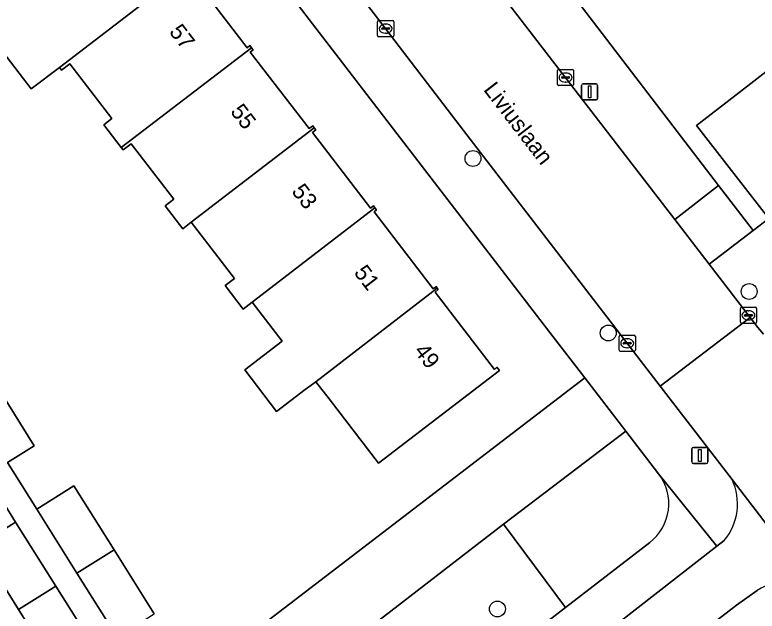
# Model space of a CAD drawing. Extents: x 159352 to 160617, y 385888 to 387323.
# Drawn here: x 159877.16 to 159922.94, y 386630 to 386666.8 of the extents above; entities that cross this region are included whole.
import ezdxf

# ---------------------------------------------------------------- set-up
doc = ezdxf.new("R2010")
doc.units = 0
for name, color, linetype in [('IMGEO_Boom', 7, 'Continuous'), ('IMGEO_Erf', 7, 'Continuous'), ('IMGEO_Groenvoorziening', 7, 'Continuous'), ('IMGEO_Kolk', 7, 'Continuous'), ('IMGEO_Lichtmast', 7, 'Continuous'), ('IMGEO_Openbare_ruimte_label', 7, 'Continuous'), ('IMGEO_Pand', 7, 'Continuous'), ('IMGEO_Pand_nummerreeks', 7, 'Continuous'), ('IMGEO_Rijbaan_lokaal_open', 7, 'Continuous'), ('IMGEO_Voetpad_open', 7, 'Continuous')]:
    doc.layers.add(name, color=color, linetype=linetype)

msp = doc.modelspace()

# ---------------------------------------------------------------- linework, layer by layer
at = {"layer": 'IMGEO_Boom'}
for centre in [(159905.41, 386657.935), (159922.441, 386649.72), (159913.754, 386647.162), (159906.918, 386630.129)]:
    msp.add_circle(centre, 0.489, dxfattribs=at)
at = {"layer": 'IMGEO_Erf'}
for points in [[(159886.127, 386624.321), (159912.319, 386644.386), (159910.157, 386647.2), (159883.347, 386682.1)], [(159909.283, 386671.006), (159920.557, 386656.259), (159922.682, 386653.48), (159923.652, 386654.227), (159919.2, 386659.963), (159922.557, 386662.57), (159926.507, 386665.637), (159927.686, 386666.552), (159930.137, 386663.332), (159931.873, 386664.68), (159932.193, 386664.268), (159933.922, 386665.61), (159935.447, 386666.794), (159940.442, 386670.672), (159945.436, 386674.549)], [(159887.88, 386669.466), (159891.485, 386664.768), (159891.655, 386664.898), (159891.754, 386664.769), (159891.854, 386664.638), (159891.677, 386664.502), (159895.312, 386659.773), (159895.529, 386659.939), (159895.621, 386659.819), (159895.715, 386659.698), (159895.511, 386659.541), (159899.097, 386654.869), (159899.274, 386655.004), (159899.369, 386654.88), (159899.464, 386654.757), (159899.309, 386654.638), (159902.959, 386649.882), (159903.152, 386650.027), (159903.208, 386649.935), (159903.264, 386649.844), (159903.074, 386649.682), (159906.729, 386644.919), (159906.893, 386645.045), (159907.041, 386644.852), (159899.584, 386639.13), (159896.541, 386643.097), (159895.729, 386644.155), (159895.06, 386643.677), (159893.296, 386642.322), (159891.332, 386644.879), (159893.638, 386646.649), (159891.789, 386649.058), (159891.242, 386648.638), (159890.132, 386650.084), (159890.699, 386650.519), (159888.034, 386653.992), (159887.523, 386653.6), (159886.435, 386655.019), (159886.963, 386655.425), (159884.339, 386658.844), (159883.835, 386658.458), (159883.724, 386658.602), (159882.637, 386660.019), (159883.135, 386660.402), (159880.547, 386663.773), (159880.042, 386663.385), (159879.91, 386663.557), (159878.171, 386662.222), (159874.389, 386667.15)], [(159875.897, 386644.108), (159878.348, 386640.203), (159876.701, 386639.169), (159878.506, 386636.294), (159880.801, 386637.734), (159883.277, 386633.788), (159885.754, 386629.839)], [(159879.868, 386626.152), (159877.39, 386630.102), (159874.91, 386634.055), (159877.206, 386635.496), (159875.41, 386638.359)]]:
    msp.add_lwpolyline(points, dxfattribs=at)
at = {"layer": 'IMGEO_Groenvoorziening'}
msp.add_lwpolyline([(159907.285, 386635.368), (159914.84, 386641.104), (159912.319, 386644.386), (159886.127, 386624.321), (159888.339, 386620.715)], close=True, dxfattribs=at)
for points in [[(159916.861, 386638.473), (159914.84, 386641.104), (159907.285, 386635.368), (159911.115, 386630.215), (159916.309, 386634.231)], [(159911.115, 386630.215), (159907.285, 386635.368), (159888.339, 386620.715), (159891.01, 386616.361)], [(159892.693, 386615.968), (159911.115, 386630.215)]]:
    msp.add_lwpolyline(points, dxfattribs=at)
msp.add_arc((159914.462, 386636.628), 3.026, 307.6126, 37.5592, dxfattribs=at)
at = {"layer": 'IMGEO_Kolk'}
for p, q in [((159899.6, 386666.446), (159900.452, 386666.446)), ((159899.525, 386665.52), (159899.525, 386666.372)), ((159899.784, 386665.94), (159899.784, 386665.952)), ((159899.827, 386665.989), (159900.225, 386665.989)), ((159900.013, 386666.226), (159900.038, 386666.226)), ((159900.268, 386665.952), (159900.268, 386665.94)), ((159900.526, 386666.372), (159900.526, 386665.52)), ((159900.222, 386665.903), (159899.824, 386665.903)), ((159900.036, 386665.666), (159900.011, 386665.666)), ((159900.452, 386665.446), (159899.6, 386665.446)), ((159910.62, 386662.502), (159910.62, 386663.354)), ((159910.695, 386663.428), (159911.547, 386663.428)), ((159911.108, 386663.208), (159911.133, 386663.208)), ((159911.621, 386663.354), (159911.621, 386662.502)), ((159910.879, 386662.922), (159910.879, 386662.934)), ((159911.317, 386662.885), (159910.919, 386662.885)), ((159910.922, 386662.971), (159911.32, 386662.971)), ((159911.363, 386662.934), (159911.363, 386662.922)), ((159911.547, 386662.428), (159910.695, 386662.428)), ((159911.131, 386662.648), (159911.106, 386662.648)), ((159921.902, 386647.825), (159921.902, 386648.677)), ((159921.977, 386648.751), (159922.829, 386648.751)), ((159922.39, 386648.531), (159922.415, 386648.531)), ((159922.903, 386648.677), (159922.903, 386647.825)), ((159922.161, 386648.245), (159922.161, 386648.257)), ((159922.599, 386648.208), (159922.201, 386648.208)), ((159922.204, 386648.294), (159922.602, 386648.294)), ((159922.645, 386648.257), (159922.645, 386648.245)), ((159922.829, 386647.751), (159921.977, 386647.751)), ((159922.413, 386647.971), (159922.388, 386647.971)), ((159914.424, 386646.104), (159914.424, 386646.956)), ((159914.499, 386647.03), (159915.351, 386647.03)), ((159914.912, 386646.81), (159914.937, 386646.81)), ((159915.425, 386646.956), (159915.425, 386646.104)), ((159914.683, 386646.524), (159914.683, 386646.536)), ((159915.121, 386646.487), (159914.723, 386646.487)), ((159914.726, 386646.573), (159915.124, 386646.573)), ((159914.935, 386646.25), (159914.91, 386646.25)), ((159915.167, 386646.536), (159915.167, 386646.524)), ((159915.351, 386646.03), (159914.499, 386646.03))]:
    msp.add_line(p, q, dxfattribs=at)
for points in [[(159899.6, 386666.446), (159900.452, 386666.446)], [(159899.525, 386665.52), (159899.525, 386666.372)], [(159900.526, 386666.372), (159900.526, 386665.52)], [(159900.452, 386665.446), (159899.6, 386665.446)], [(159910.62, 386662.502), (159910.62, 386663.354)], [(159910.695, 386663.428), (159911.547, 386663.428)], [(159911.621, 386663.354), (159911.621, 386662.502)], [(159911.547, 386662.428), (159910.695, 386662.428)], [(159921.902, 386647.825), (159921.902, 386648.677)], [(159921.977, 386648.751), (159922.829, 386648.751)], [(159922.903, 386648.677), (159922.903, 386647.825)], [(159922.829, 386647.751), (159921.977, 386647.751)], [(159914.424, 386646.104), (159914.424, 386646.956)], [(159914.499, 386647.03), (159915.351, 386647.03)], [(159915.425, 386646.956), (159915.425, 386646.104)], [(159915.351, 386646.03), (159914.499, 386646.03)]]:
    msp.add_lwpolyline(points, dxfattribs=at)
for centre, radius, start, end in [((159899.602, 386666.37), 0.0765, 91.552, 178.448), ((159899.602, 386666.37), 0.0765, 91.552, 178.448), ((159900.45, 386666.37), 0.0765, 1.552, 88.448), ((159900.45, 386666.37), 0.0765, 1.552, 88.448), ((159899.824, 386665.949), 0.0403, 85.8775, 175.7526), ((159899.821, 386665.939), 0.0366, 178.938, 274.7102), ((159900.225, 386665.946), 0.043, 264.8664, 352.4533), ((159900.229, 386665.951), 0.0386, 1.7309, 96.639), ((159899.602, 386665.522), 0.0765, 181.552, 268.448), ((159899.602, 386665.522), 0.0765, 181.552, 268.448), ((159900.45, 386665.522), 0.0765, 271.552, 358.448), ((159900.45, 386665.522), 0.0765, 271.552, 358.448), ((159910.697, 386663.352), 0.0765, 91.552, 178.448), ((159910.697, 386663.352), 0.0765, 91.552, 178.448), ((159911.545, 386663.352), 0.0765, 1.552, 88.448), ((159911.545, 386663.352), 0.0765, 1.552, 88.448), ((159910.919, 386662.931), 0.0403, 85.8775, 175.7526), ((159910.916, 386662.921), 0.0366, 178.938, 274.7102), ((159911.32, 386662.928), 0.043, 264.8664, 352.4533), ((159911.324, 386662.933), 0.0386, 1.7309, 96.639), ((159910.697, 386662.504), 0.0765, 181.552, 268.448), ((159910.697, 386662.504), 0.0765, 181.552, 268.448), ((159911.545, 386662.504), 0.0765, 271.552, 358.448), ((159911.545, 386662.504), 0.0765, 271.552, 358.448), ((159921.979, 386648.675), 0.0765, 91.552, 178.448), ((159921.979, 386648.675), 0.0765, 91.552, 178.448), ((159922.827, 386648.675), 0.0765, 1.552, 88.448), ((159922.827, 386648.675), 0.0765, 1.552, 88.448), ((159922.201, 386648.254), 0.0403, 85.8775, 175.7526), ((159922.198, 386648.244), 0.0366, 178.938, 274.7102), ((159922.602, 386648.251), 0.043, 264.8664, 352.4533), ((159922.606, 386648.256), 0.0386, 1.7309, 96.639), ((159921.979, 386647.827), 0.0765, 181.552, 268.448), ((159921.979, 386647.827), 0.0765, 181.552, 268.448), ((159922.827, 386647.827), 0.0765, 271.552, 358.448), ((159922.827, 386647.827), 0.0765, 271.552, 358.448), ((159914.501, 386646.954), 0.0765, 91.552, 178.448), ((159914.501, 386646.954), 0.0765, 91.552, 178.448), ((159915.349, 386646.954), 0.0765, 1.552, 88.448), ((159915.349, 386646.954), 0.0765, 1.552, 88.448), ((159914.723, 386646.533), 0.0403, 85.8775, 175.7526), ((159914.72, 386646.523), 0.0366, 178.938, 274.7102), ((159915.124, 386646.53), 0.043, 264.8664, 352.4533), ((159915.128, 386646.535), 0.0386, 1.7309, 96.639), ((159914.501, 386646.106), 0.0765, 181.552, 268.448), ((159914.501, 386646.106), 0.0765, 181.552, 268.448), ((159915.349, 386646.106), 0.0765, 271.552, 358.448), ((159915.349, 386646.106), 0.0765, 271.552, 358.448)]:
    msp.add_arc(centre, radius, start, end, dxfattribs=at)
for centre, major_axis, ratio, start_param, end_param in [((159900.012, 386665.946), (-0.387, 0.002), 0.722429, 4.712389, 7.853982), ((159900.037, 386665.946), (-0.39, 0.002), 0.717154, 1.570796, 4.712389), ((159911.107, 386662.928), (-0.387, 0.002), 0.722429, 4.712389, 7.853982), ((159911.132, 386662.928), (-0.39, 0.002), 0.717154, 1.570796, 4.712389), ((159922.389, 386648.251), (-0.387, 0.002), 0.722429, 4.712389, 7.853982), ((159922.414, 386648.251), (-0.39, 0.002), 0.717154, 1.570796, 4.712389), ((159914.911, 386646.53), (-0.387, 0.002), 0.722429, 4.712389, 7.853982), ((159914.936, 386646.53), (-0.39, 0.002), 0.717154, 1.570796, 4.712389)]:
    msp.add_ellipse(centre, major_axis=major_axis, ratio=ratio, start_param=start_param, end_param=end_param, dxfattribs=at)
at = {"layer": 'IMGEO_Lichtmast'}
for p, q in [((159912.109, 386661.642), (159912.109, 386662.442)), ((159912.109, 386662.442), (159912.109, 386661.642)), ((159912.209, 386662.542), (159912.999, 386662.542)), ((159912.999, 386662.542), (159912.209, 386662.542)), ((159913.099, 386662.442), (159913.099, 386661.642)), ((159913.099, 386661.642), (159913.099, 386662.442)), ((159912.999, 386661.542), (159912.209, 386661.542)), ((159912.209, 386661.542), (159912.999, 386661.542)), ((159918.91, 386639.205), (159918.91, 386640.005)), ((159918.91, 386640.005), (159918.91, 386639.205)), ((159919.01, 386640.105), (159919.8, 386640.105)), ((159919.8, 386640.105), (159919.01, 386640.105)), ((159919.9, 386640.005), (159919.9, 386639.205)), ((159919.9, 386639.205), (159919.9, 386640.005)), ((159919.8, 386639.105), (159919.01, 386639.105)), ((159919.01, 386639.105), (159919.8, 386639.105))]:
    msp.add_line(p, q, dxfattribs=at)
for points in [[(159912.529, 386662.417), (159912.679, 386662.417), (159912.679, 386661.667), (159912.529, 386661.667), (159912.529, 386662.417)], [(159919.33, 386639.98), (159919.48, 386639.98), (159919.48, 386639.23), (159919.33, 386639.23), (159919.33, 386639.98)]]:
    msp.add_lwpolyline(points, dxfattribs=at)
for centre, start, end in [((159912.209, 386662.442), 90, 180), ((159912.209, 386662.442), 90, 180), ((159912.999, 386662.442), 0, 90), ((159912.999, 386662.442), 360, 90), ((159912.209, 386661.642), 180, 270), ((159912.209, 386661.642), 180, 270), ((159912.999, 386661.642), 270, 0), ((159912.999, 386661.642), 270, 0), ((159919.01, 386640.005), 90, 180), ((159919.01, 386640.005), 90, 180), ((159919.8, 386640.005), 0, 90), ((159919.8, 386640.005), 360, 90), ((159919.01, 386639.205), 180, 270), ((159919.01, 386639.205), 180, 270), ((159919.8, 386639.205), 270, 0), ((159919.8, 386639.205), 270, 0)]:
    msp.add_arc(centre, 0.1, start, end, dxfattribs=at)
at = {"layer": 'IMGEO_Pand'}
for points in [[(159888.002, 386669.771), (159887.9, 386669.904), (159887.682, 386669.737), (159884.14, 386674.354), (159884.35, 386674.515), (159884.261, 386674.631), (159876.66, 386668.793), (159876.081, 386668.449), (159874.389, 386667.15), (159878.171, 386662.222), (159879.91, 386663.557)], [(159879.91, 386663.557), (159880.042, 386663.385), (159880.547, 386663.773), (159883.135, 386660.402), (159882.637, 386660.019), (159883.724, 386658.602), (159891.754, 386664.769), (159891.655, 386664.898), (159891.485, 386664.768), (159887.88, 386669.466), (159888.104, 386669.638), (159888.002, 386669.771)], [(159932.096, 386660.759), (159930.137, 386663.332), (159927.686, 386666.552), (159926.507, 386665.637), (159922.557, 386662.57), (159919.2, 386659.963), (159923.652, 386654.227), (159927.021, 386656.819)], [(159895.621, 386659.819), (159895.529, 386659.939), (159895.312, 386659.773), (159891.677, 386664.502), (159891.854, 386664.638), (159891.754, 386664.769), (159883.724, 386658.602), (159883.835, 386658.458), (159884.339, 386658.844), (159886.963, 386655.425), (159886.435, 386655.019), (159887.523, 386653.6), (159888.034, 386653.992)], [(159899.369, 386654.88), (159899.274, 386655.004), (159899.097, 386654.869), (159895.511, 386659.541), (159895.715, 386659.698), (159895.621, 386659.819), (159888.034, 386653.992), (159890.699, 386650.519), (159890.132, 386650.084), (159891.242, 386648.638), (159891.789, 386649.058)], [(159903.208, 386649.935), (159903.152, 386650.027), (159902.959, 386649.882), (159899.309, 386654.638), (159899.464, 386654.757), (159899.369, 386654.88), (159891.789, 386649.058), (159893.638, 386646.649), (159891.332, 386644.879), (159893.296, 386642.322), (159895.06, 386643.677), (159895.729, 386644.155)], [(159895.729, 386644.155), (159896.541, 386643.097), (159899.584, 386639.13), (159907.041, 386644.852), (159906.893, 386645.045), (159906.729, 386644.919), (159903.074, 386649.682), (159903.264, 386649.844), (159903.208, 386649.935)], [(159875.897, 386644.108), (159873.572, 386642.649), (159876.024, 386638.744), (159876.701, 386639.169), (159878.348, 386640.203)], [(159883.277, 386633.788), (159880.801, 386637.734), (159878.506, 386636.294), (159880.98, 386632.35)], [(159879.687, 386631.541), (159877.206, 386635.496), (159874.91, 386634.055), (159877.39, 386630.102)], [(159880.98, 386632.35), (159883.459, 386628.399), (159885.754, 386629.839), (159883.277, 386633.788)], [(159877.39, 386630.102), (159879.868, 386626.152), (159882.164, 386627.593), (159879.687, 386631.541)]]:
    msp.add_lwpolyline(points, close=True, dxfattribs=at)
at = {"layer": 'IMGEO_Rijbaan_lokaal_open'}
msp.add_lwpolyline([(159895.794, 386682.846), (159884.668, 386697.291), (159879.056, 386704.617), (159873.609, 386700.405), (159875.58, 386697.84), (159879.885, 386692.238), (159886.063, 386684.184), (159888.63, 386680.838), (159904.837, 386659.66), (159916.962, 386643.879), (159922.5, 386648.124), (159919.976, 386651.407), (159917.852, 386654.17), (159903.477, 386672.871), (159898.048, 386679.919)], close=True, dxfattribs=at)
msp.add_lwpolyline([(159923.331, 386647.083), (159922.978, 386647.502), (159922.5, 386648.124), (159916.962, 386643.879), (159921.386, 386638.122), (159926.93, 386630.899), (159928.787, 386628.473), (159934.436, 386632.803)], dxfattribs=at)
at = {"layer": 'IMGEO_Voetpad_open'}
for points in [[(159904.837, 386659.66), (159888.63, 386680.838), (159886.063, 386684.184), (159883.347, 386682.1), (159910.157, 386647.2), (159912.319, 386644.386), (159914.84, 386641.104), (159916.861, 386638.473), (159916.862, 386638.473), (159920.444, 386634.001), (159920.909, 386634.364)], [(159964.17, 386678.803), (159961.396, 386682.41), (159959.138, 386680.64), (159958.709, 386681.39), (159957.28, 386680.313), (159952.074, 386676.271), (159947.079, 386672.393), (159942.085, 386668.515), (159937.09, 386664.637), (159932.096, 386660.759), (159927.021, 386656.819), (159923.652, 386654.227), (159922.682, 386653.48), (159919.976, 386651.407), (159922.5, 386648.124), (159922.978, 386647.502), (159923.331, 386647.083)], [(159921.386, 386638.122), (159916.962, 386643.879), (159904.837, 386659.66)], [(159888.339, 386620.715), (159886.127, 386624.321), (159884.746, 386626.56), (159883.459, 386628.399), (159880.98, 386632.35), (159878.506, 386636.294), (159876.701, 386639.169), (159876.024, 386638.744), (159875.41, 386638.359), (159877.206, 386635.496), (159879.687, 386631.541), (159882.164, 386627.593), (159883.338, 386625.815), (159884.716, 386623.61), (159887.9, 386618.48), (159890.032, 386615.044)], [(159869.096, 386594.185), (159873.236, 386597.377), (159877.264, 386600.51), (159886.664, 386607.739), (159893.849, 386613.258), (159905.715, 386622.497), (159920.444, 386634.001), (159916.862, 386638.473), (159916.861, 386638.473)], [(159926.93, 386630.899), (159921.386, 386638.122)], [(159920.909, 386634.364), (159920.444, 386634.001), (159905.715, 386622.497), (159893.849, 386613.258), (159886.664, 386607.739), (159877.264, 386600.51), (159873.236, 386597.377), (159869.096, 386594.185), (159866.761, 386592.415)], [(159916.309, 386634.231), (159911.115, 386630.215), (159892.693, 386615.968), (159889.72, 386613.668), (159867.91, 386596.802), (159866.854, 386595.985), (159866.704, 386595.876), (159860.518, 386591.256), (159860.514, 386591.259), (159855.337, 386587.769), (159847.115, 386582.957), (159844.748, 386581.785), (159811.594, 386565.163), (159809.376, 386564.045), (159805.918, 386562.302), (159797.7, 386562.907), (159799.359, 386559.682), (159804.646, 386559.089)], [(159922.937, 386631.272), (159921.658, 386630.358), (159903.806, 386616.561), (159896.886, 386611.156), (159895.402, 386609.984), (159895.505, 386609.853), (159897.345, 386607.476), (159898.089, 386607.292), (159918.853, 386623.383)], [(159903.806, 386616.561), (159921.658, 386630.358), (159922.937, 386631.272)]]:
    msp.add_lwpolyline(points, dxfattribs=at)
for points in [[(159909.283, 386671.006), (159909.272, 386671.005), (159903.604, 386678.341), (159903.613, 386678.364), (159901.451, 386681.169), (159900.737, 386682.014), (159898.048, 386679.919), (159903.477, 386672.871), (159917.852, 386654.17), (159920.557, 386656.259)], [(159922.682, 386653.48), (159920.557, 386656.259), (159917.852, 386654.17), (159919.976, 386651.407)]]:
    msp.add_lwpolyline(points, close=True, dxfattribs=at)
for centre, radius, start, end in [((159914.462, 386636.628), 3.026, 307.6126, 37.5592), ((159918.222, 386636.614), 3.505, 320.0572, 25.4751), ((159918.222, 386636.614), 3.505, 320.0572, 25.4751), ((159924.703, 386628.62), 3.186, 45.659, 123.6676), ((159924.703, 386628.62), 3.186, 45.659, 123.6676)]:
    msp.add_arc(centre, radius, start, end, dxfattribs=at)

# ---------------------------------------------------------------- texts
at = {"layer": 'IMGEO_Openbare_ruimte_label'}
msp.add_text('Liviuslaan', height=1, rotation=307.5232, dxfattribs=at).set_placement((159906.02, 386662.169))
at = {"layer": 'IMGEO_Pand_nummerreeks'}
for s, rotation, p in [('57', 307.4688, (159886.636, 386665.742)), ('55', 307.4712, (159890.411, 386660.817)), ('53', 307.4712, (159894.186, 386655.892)), ('51', 307.4712, (159898.029, 386650.877)), ('49', 307.4688, (159901.735, 386646.042))]:
    msp.add_text(s, height=1, rotation=rotation, dxfattribs=at).set_placement(p)

doc.saveas('drawing.dxf')
